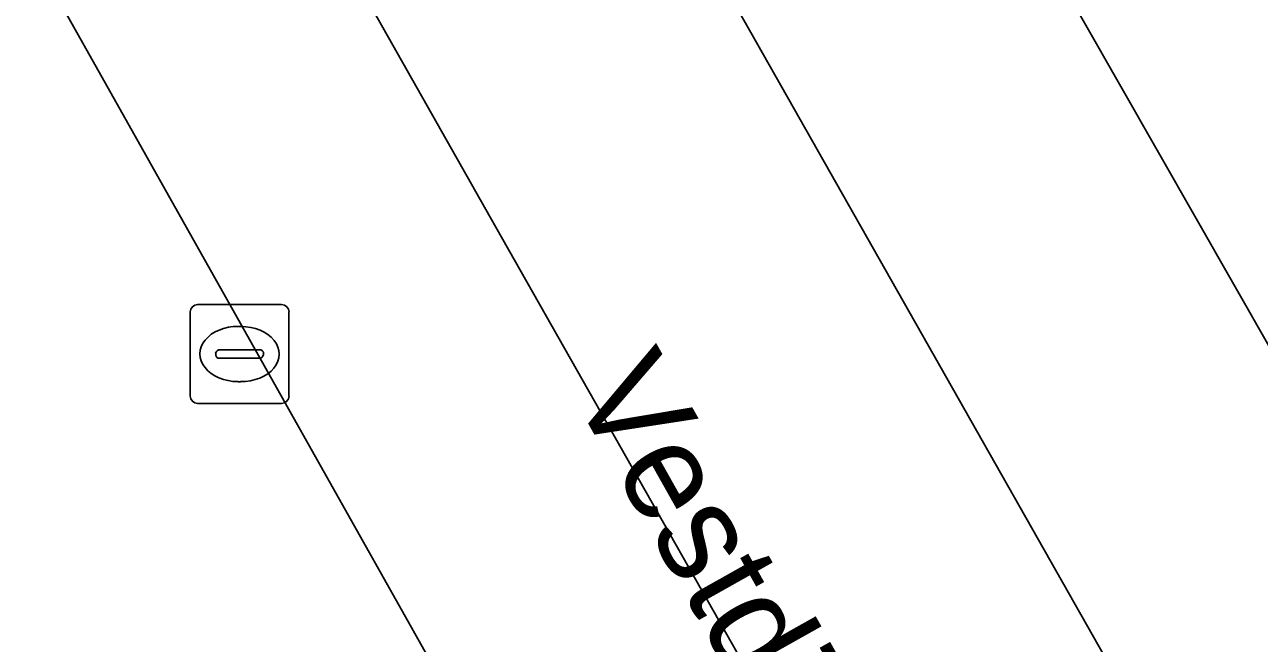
# Model space of a CAD drawing. Extents: x 161087 to 161926, y 382572 to 383873.
# Drawn here: x 161540.53 to 161553.03, y 383339.3 to 383345.56 of the extents above; entities that cross this region are included whole.
import ezdxf

# ---------------------------------------------------------------- set-up
doc = ezdxf.new("R2010")
doc.units = 0
for name, color, linetype in [('IMGEO_Fietspad_gesloten', 7, 'Continuous'), ('IMGEO_Groenvoorziening', 7, 'Continuous'), ('IMGEO_Kolk', 7, 'Continuous'), ('IMGEO_Openbare_ruimte_label', 7, 'Continuous'), ('IMGEO_OVBaan_gesloten', 7, 'Continuous'), ('IMGEO_Rijbaan_lokaal_gesloten', 7, 'Continuous'), ('IMGEO_Voetpad_open', 7, 'Continuous')]:
    doc.layers.add(name, color=color, linetype=linetype)

msp = doc.modelspace()

# ---------------------------------------------------------------- linework, layer by layer
at = {"layer": 'IMGEO_Fietspad_gesloten'}
msp.add_lwpolyline([(161560.95, 383310.401), (161555.169, 383320.567), (161545.784, 383337.077), (161533.815, 383358.36), (161518.57, 383386.074), (161518.533, 383386.141), (161508.341, 383404.795), (161503.535, 383413.591), (161503.524, 383413.612), (161497.855, 383423.967), (161487.632, 383442.713)], dxfattribs=at)
at = {"layer": 'IMGEO_Groenvoorziening'}
msp.add_lwpolyline([(161536.289, 383359.434), (161536.062, 383359.308), (161535.959, 383359.502), (161533.815, 383358.36), (161545.784, 383337.077), (161548.195, 383338.408), (161545.297, 383343.516)], close=True, dxfattribs=at)
at = {"layer": 'IMGEO_Kolk'}
for p, q in [((161542.278, 383342.73), (161543.13, 383342.73)), ((161542.203, 383341.804), (161542.203, 383342.656)), ((161543.204, 383342.656), (161543.204, 383341.804)), ((161542.691, 383342.51), (161542.716, 383342.51)), ((161542.462, 383342.224), (161542.462, 383342.236)), ((161542.505, 383342.273), (161542.903, 383342.273)), ((161542.946, 383342.236), (161542.946, 383342.224)), ((161542.9, 383342.187), (161542.502, 383342.187)), ((161542.714, 383341.95), (161542.689, 383341.95)), ((161543.13, 383341.73), (161542.278, 383341.73))]:
    msp.add_line(p, q, dxfattribs=at)
for points in [[(161542.278, 383342.73), (161543.13, 383342.73)], [(161542.203, 383341.804), (161542.203, 383342.656)], [(161543.204, 383342.656), (161543.204, 383341.804)], [(161543.13, 383341.73), (161542.278, 383341.73)]]:
    msp.add_lwpolyline(points, dxfattribs=at)
for centre, radius, start, end in [((161542.28, 383342.654), 0.0765, 91.552, 178.448), ((161542.28, 383342.654), 0.0765, 91.552, 178.448), ((161543.128, 383342.654), 0.0765, 1.552, 88.448), ((161543.128, 383342.654), 0.0765, 1.552, 88.448), ((161542.502, 383342.233), 0.0403, 85.8775, 175.7526), ((161542.907, 383342.235), 0.0386, 1.7309, 96.639), ((161542.499, 383342.223), 0.0366, 178.938, 274.7102), ((161542.903, 383342.23), 0.043, 264.8664, 352.4533), ((161542.28, 383341.806), 0.0765, 181.552, 268.448), ((161542.28, 383341.806), 0.0765, 181.552, 268.448), ((161543.128, 383341.806), 0.0765, 271.552, 358.448), ((161543.128, 383341.806), 0.0765, 271.552, 358.448)]:
    msp.add_arc(centre, radius, start, end, dxfattribs=at)
for centre, major_axis, ratio, start_param, end_param in [((161542.69, 383342.23), (-0.387, 0.002), 0.722429, 4.712389, 7.853982), ((161542.715, 383342.23), (-0.39, 0.002), 0.717154, 1.570796, 4.712389)]:
    msp.add_ellipse(centre, major_axis=major_axis, ratio=ratio, start_param=start_param, end_param=end_param, dxfattribs=at)
at = {"layer": 'IMGEO_OVBaan_gesloten'}
msp.add_lwpolyline([(161539.097, 383360.976), (161536.289, 383359.434), (161545.297, 383343.516), (161548.195, 383338.408), (161557.551, 383321.918), (161563.305, 383311.777), (161568.168, 383303.206), (161570.954, 383304.79)], close=True, dxfattribs=at)
at = {"layer": 'IMGEO_Rijbaan_lokaal_gesloten'}
msp.add_lwpolyline([(161550.864, 383346.278), (161541.756, 383362.436), (161539.097, 383360.976), (161570.954, 383304.79), (161573.605, 383306.298), (161553.532, 383341.596)], close=True, dxfattribs=at)
at = {"layer": 'IMGEO_Voetpad_open'}
msp.add_lwpolyline([(161498.477, 383445.174), (161501.194, 383440.172), (161499.894, 383439.487), (161499.792, 383439.685), (161499.589, 383439.572), (161505.835, 383428.094), (161513.893, 383413.351), (161516.238, 383414.629), (161528.803, 383391.714), (161526.615, 383390.56), (161526.514, 383390.753), (161526.306, 383390.639), (161541.756, 383362.436), (161550.864, 383346.278), (161553.532, 383341.596), (161555.931, 383342.902), (161576.085, 383307.436), (161574.074, 383306.308), (161573.964, 383306.503), (161573.605, 383306.298), (161579.987, 383295.136), (161582.347, 383296.475), (161586.534, 383289.192), (161595.511, 383273.356)], dxfattribs=at)

# ---------------------------------------------------------------- texts
at = {"layer": 'IMGEO_Openbare_ruimte_label'}
msp.add_text('Vestdijk', height=1, rotation=299.3328, dxfattribs=at).set_placement((161546.046, 383341.859))

doc.saveas('drawing.dxf')
